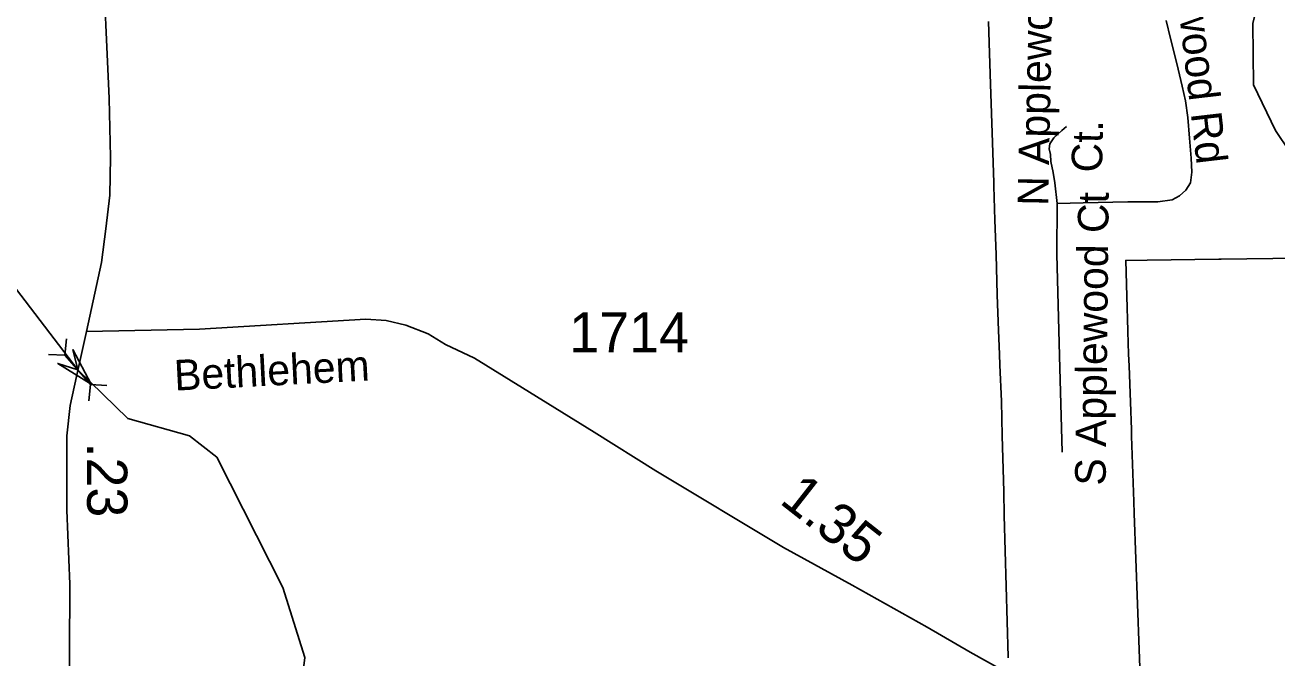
# Model space of a CAD drawing. Extents: x 2220236 to 2384410, y 720751 to 894131.
# Drawn here: x 2333873 to 2337759, y 799137 to 801101 of the extents above; entities that cross this region are included whole.
import ezdxf

# ---------------------------------------------------------------- set-up
doc = ezdxf.new("R2010")
doc.units = 0
for name, color, linetype in [('Exist Boundary Political City Limit New', 7, 'Continuous'), ('Exist Hydrographic Creek Single Shore', 7, 'Continuous'), ('Exist Hydrographic Misc Water Feature', 7, 'Continuous'), ('Exist Road Non-System Type 51', 7, 'Continuous'), ('Exist Road Non-System Type 51 Label', 7, 'Continuous'), ('Exist Road Secondary Mileage Hundredths English Label', 7, 'Continuous'), ('Exist Road Secondary Structure Pipe Attributed CELL', 7, 'Continuous'), ('Exist Road Secondary Structure Pipe CELL', 7, 'Continuous'), ('Exist Road Secondary Type 51 Attributed', 7, 'Continuous'), ('Exist Road Secondary Type 51 Label', 7, 'Continuous'), ('Exist Road Secondary Type 51 Number Label', 7, 'Continuous'), ('Map Preparation Boundary City Limit Buffer Line', 7, 'Continuous')]:
    doc.layers.add(name, color=color, linetype=linetype)

msp = doc.modelspace()

# ---------------------------------------------------------------- linework, layer by layer
at = {"layer": 'Exist Boundary Political City Limit New'}
for points in [[(2336925.2, 799136.5), (2336925, 799139.9), (2336912.8, 799579.2), (2336911, 799653.6), (2336906.5, 799825.7), (2336903.8, 799933.9), (2336898.8, 800044.9), (2336897.5, 800079.1), (2336895, 800153.3), (2336891.2, 800263.8), (2336887.2, 800389.1), (2336883.8, 800495.4), (2336880.2, 800601.4), (2336880, 800611.7), (2336876, 800736.4), (2336870, 800917.5), (2336866.8, 801013.4), (2336863.5, 801111.6)], [(2337825.8, 800377.9), (2337586, 800374.2), (2337579.2, 800374.1), (2337356.8, 800371.8), (2337289.8, 800370.6), (2337293.2, 800259.2), (2337296.5, 800152.1), (2337296.5, 800150.4), (2337298.8, 800079.5), (2337300, 800043.6), (2337304.5, 799930.1), (2337307.5, 799845.8), (2337308.2, 799824.9), (2337315.2, 799622.4), (2337316.5, 799585.2), (2337336.5, 799022.5)]]:
    msp.add_lwpolyline(points, dxfattribs=at)
at = {"layer": 'Exist Hydrographic Creek Single Shore'}
msp.add_lwpolyline([(2335087.3, 798167.3), (2335086.2, 798216.5), (2334711.2, 798880.6), (2334742.2, 799137.8), (2334673.3, 799354.9), (2334468.2, 799760.1), (2334384.1, 799825.6), (2334192.2, 799880.1), (2334036.9, 800030.8), (2333786.2, 800359.1), (2333660.1, 800465.5), (2333433.1, 800587.6), (2333083.4, 800627.3)], dxfattribs=at)
at = {"layer": 'Exist Hydrographic Misc Water Feature'}
msp.add_lwpolyline([(2338583.2, 799019), (2338550.2, 799066.9), (2338204.3, 799371.1), (2338042.3, 799735.4), (2338007.2, 799835.7), (2337985.3, 800261.5), (2337932.2, 800508.8), (2337754.2, 800773.9), (2337686.3, 800915.5), (2337684.3, 801105.8), (2337707.2, 801198.7), (2337689.2, 801348.9), (2337647.2, 801406.2), (2337593.2, 801745.3), (2337492.1, 801846.2), (2337223.3, 801966.6), (2336555.2, 802175.6), (2336345.3, 802314.7), (2336142.3, 802546), (2335611.2, 803039.6), (2335492.2, 803228.4)], dxfattribs=at)
at = {"layer": 'Exist Road Non-System Type 51'}
for points in [[(2337414.8, 801115.1), (2337429.1, 801059.8), (2337448.7, 800981.4), (2337464.7, 800911.9), (2337475.4, 800865.6), (2337482.5, 800813.9), (2337487.8, 800749.8), (2337493.2, 800687.4), (2337495, 800644.6), (2337490.5, 800611.7), (2337476.3, 800588.5), (2337456.7, 800570.7), (2337433.5, 800558.2), (2337389, 800552.8), (2337296.4, 800552.8), (2337157.5, 800549.3), (2337077.3, 800547.5)], [(2337077.3, 800547.5), (2337070.2, 800611.7), (2337064.9, 800643.7), (2337057.7, 800677.6), (2337056, 800699), (2337052.4, 800716.8), (2337054.2, 800732.8), (2337066.6, 800750.7), (2337091.6, 800773.8), (2337105.8, 800786.3)], [(2337077.3, 800547.5), (2337076, 800389.9), (2337084.2, 800074.6), (2337092.3, 799775.8)]]:
    msp.add_lwpolyline(points, dxfattribs=at)
at = {"layer": 'Exist Road Secondary Structure Pipe Attributed CELL'}
msp.add_lwpolyline([(2334021.3, 800093.9), (2334078.4, 799986.2), (2333975.1, 800050.9), (2334036.9, 800030.8)], close=True, dxfattribs=at)
at = {"layer": 'Exist Road Secondary Structure Pipe CELL'}
for p, q in [((2334002.4, 800127.1), (2333997.3, 800076.6)), ((2333946.6, 800078.9), (2333997.3, 800076.6)), ((2333997.3, 800076.6), (2334076.4, 799985)), ((2334071.3, 799934.5), (2334076.4, 799985)), ((2334127.1, 799982.7), (2334076.4, 799985))]:
    msp.add_line(p, q, dxfattribs=at)
at = {"layer": 'Exist Road Secondary Type 51 Attributed'}
for points in [[(2334064.3, 800149.9), (2334110.3, 800363.9), (2334124.6, 800468.3), (2334136.9, 800572.7), (2334139, 800691.4), (2334134.9, 800873.6), (2334112.4, 801354.7), (2334103.2, 801574.8), (2334082.7, 801785.7), (2334060.2, 801953.5), (2333988.6, 802208.1), (2333880.2, 802512.4), (2333792.9, 802787.3), (2333789.5, 802802.4), (2333731.3, 802976.7), (2333678.1, 803148.2), (2333649.4, 803264.2), (2333634.6, 803385.9), (2333634.2, 803423.9)], [(2334064.3, 800149.9), (2334415.2, 800157.1), (2334930.7, 800187.8), (2334994.1, 800183.7), (2335055.5, 800169.4), (2335125.1, 800142.8), (2335178.3, 800110), (2335268.3, 800067), (2335417.6, 799974.9), (2335639.7, 799837.2), (2335830.9, 799717), (2336227.8, 799479.5), (2336440.6, 799362.8), (2336673.8, 799231.8), (2336806.9, 799154.4), (2336923.5, 799088.9), (2336991.1, 799043.9), (2337066.8, 798986.6), (2337312.3, 798792.1), (2337571.1, 798567.9), (2337725.5, 798458.4), (2337883.1, 798374.4)], [(2334010.1, 798937), (2334012.4, 799365.2), (2334003.6, 799595), (2334002.9, 799826.5), (2334013.1, 799920.7), (2334033.6, 800010.7), (2334064.3, 800149.9)]]:
    msp.add_lwpolyline(points, dxfattribs=at)
at = {"layer": 'Map Preparation Boundary City Limit Buffer Line'}
for points in [[(2336925.2, 799136.5), (2336925, 799139.9), (2336912.8, 799579.2), (2336911, 799653.6), (2336906.5, 799825.7), (2336903.8, 799933.9), (2336898.8, 800044.9), (2336897.5, 800079.1), (2336895, 800153.3), (2336891.2, 800263.8), (2336887.2, 800389.1), (2336883.8, 800495.4), (2336880.2, 800601.4), (2336880, 800611.7), (2336876, 800736.4), (2336870, 800917.5), (2336866.8, 801013.4), (2336863.5, 801111.6)], [(2337825.8, 800377.9), (2337586, 800374.2), (2337579.2, 800374.1), (2337356.8, 800371.8), (2337289.8, 800370.6), (2337293.2, 800259.2), (2337296.5, 800152.1), (2337296.5, 800150.4), (2337298.8, 800079.5), (2337300, 800043.6), (2337304.5, 799930.1), (2337307.5, 799845.8), (2337308.2, 799824.9), (2337315.2, 799622.4), (2337316.5, 799585.2), (2337336.5, 799022.5)]]:
    msp.add_lwpolyline(points, dxfattribs=at)

# ---------------------------------------------------------------- texts
at = {"layer": 'Exist Road Non-System Type 51 Label'}
for s, rotation, p in [('Netherwood Rd', 276.6535, (2337408.1, 801542.4)), ('N Applewood', 88.8547, (2337049, 800539.3)), ('Ct.', 88.8547, (2337216.3, 800642.9)), ('S Applewood Ct', 89.3908, (2337227.4, 799671.2))]:
    msp.add_text(s, height=95, rotation=rotation, dxfattribs=at).set_placement(p)
at = {"layer": 'Exist Road Secondary Mileage Hundredths English Label'}
for s, rotation, p in [('.23', 270.1785, (2334065.5, 799805.3)), ('1.35', 321.8686, (2336211.6, 799619.1))]:
    msp.add_text(s, height=125, rotation=rotation, dxfattribs=at).set_placement(p)
at = {"layer": 'Exist Road Secondary Type 51 Label'}
msp.add_text('Bethlehem', height=95, rotation=2.9887, dxfattribs=at).set_placement((2334338.4, 799966.2))
at = {"layer": 'Exist Road Secondary Type 51 Number Label'}
msp.add_text('1714', height=125, dxfattribs=at).set_placement((2335562.5, 800084.8))

doc.saveas('drawing.dxf')
